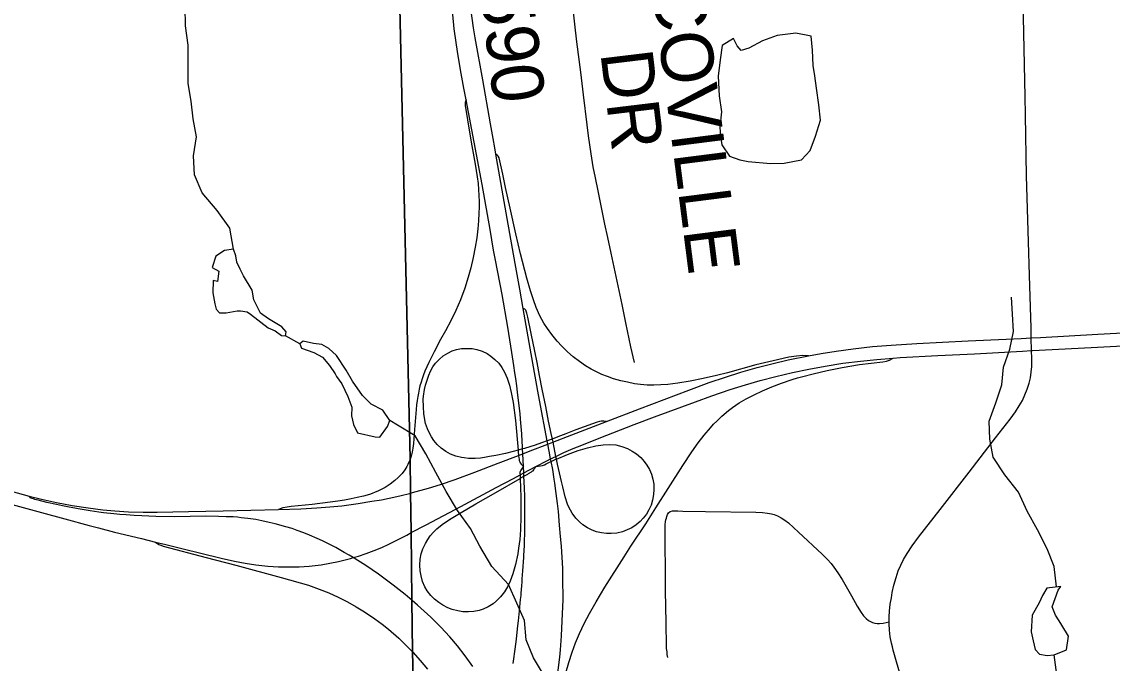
# Model space of a CAD drawing. Extents: x -6.4 to 34, y -4.2 to 22.
# Drawn here: x 6.594 to 7.783, y 17.467 to 18.167 of the extents above; entities that cross this region are included whole.
import ezdxf

# ---------------------------------------------------------------- set-up
doc = ezdxf.new("R2010")
doc.units = 0
for name, color, linetype in [('GM_X_Corporation', 7, 'Continuous'), ('GM_X_County_Road', 7, 'Continuous'), ('GM_X_County_Road_Text', 7, 'Continuous'), ('GM_X_Interchange_Ramps', 7, 'Continuous'), ('GM_X_Minor_Lake', 7, 'Continuous'), ('GM_X_Minor_River', 7, 'Continuous'), ('GM_X_State_Route', 7, 'Continuous'), ('GM_X_Township_Road', 7, 'Continuous')]:
    doc.layers.add(name, color=color, linetype=linetype)

msp = doc.modelspace()

# ---------------------------------------------------------------- linework, layer by layer
at = {"layer": 'GM_X_Corporation'}
for points in [[(7.0556, 16.0421), (7.0203, 17.4801), (7.0196, 17.5362), (7.0186, 17.6104), (7.0181, 17.6534), (7.0176, 17.6906), (7.0048, 18.2458), (6.9894, 18.9467)], [(6.9894, 18.9467), (7.0048, 18.2458), (7.0176, 17.6906), (7.0181, 17.6534), (7.0186, 17.6104), (7.0196, 17.5362), (7.0203, 17.4801), (7.0556, 16.0421)]]:
    msp.add_lwpolyline(points, dxfattribs=at)
at = {"layer": 'GM_X_County_Road'}
for points in [[(7.262, 17.7953), (7.2583, 17.8123), (7.2528, 17.8387), (7.2487, 17.8585), (7.2368, 17.9145), (7.2331, 17.9317), (7.23, 17.9461), (7.2262, 17.9644), (7.2225, 17.9823), (7.2195, 17.9966), (7.2171, 18.0088), (7.2149, 18.0229), (7.2122, 18.0423), (7.2106, 18.0543), (7.2067, 18.087), (7.2035, 18.1117), (7.1994, 18.145), (7.1972, 18.1641), (7.1948, 18.1833), (7.1924, 18.203), (7.1905, 18.2184), (7.1872, 18.2456), (7.1849, 18.2654), (7.1816, 18.2924)], [(7.5396, 17.5114), (7.5396, 17.5124), (7.5396, 17.518), (7.54, 17.5243), (7.5409, 17.5317), (7.5421, 17.5389), (7.543, 17.5446), (7.5448, 17.5526), (7.5472, 17.561), (7.5496, 17.5681), (7.5523, 17.5745), (7.5554, 17.5806), (7.5592, 17.5871), (7.5648, 17.5954), (7.5718, 17.605), (7.5951, 17.635), (7.6267, 17.6757), (7.6556, 17.7131), (7.6716, 17.7337), (7.6774, 17.7417), (7.6815, 17.7479), (7.6848, 17.7538), (7.6877, 17.7599), (7.6902, 17.7662), (7.6922, 17.7727), (7.6936, 17.7787), (7.6946, 17.7848), (7.695, 17.7909), (7.6951, 17.7995), (7.6949, 17.8083), (7.6945, 17.8222), (7.6943, 17.8331), (7.6931, 17.8784), (7.691, 17.9387), (7.6895, 17.999), (7.6883, 18.0648), (7.6878, 18.0853), (7.6858, 18.1891)], [(7.2993, 17.6314), (7.301, 17.6328), (7.3034, 17.6335), (7.3062, 17.6336), (7.3092, 17.6335), (7.3147, 17.6334), (7.3395, 17.6329), (7.3942, 17.6321), (7.4016, 17.6318), (7.4071, 17.6312), (7.4113, 17.6304), (7.4142, 17.6296), (7.4181, 17.6281), (7.4219, 17.6261), (7.426, 17.6235), (7.4299, 17.6205), (7.4409, 17.6105), (7.4668, 17.5863), (7.4724, 17.5806), (7.4765, 17.576), (7.4795, 17.5721), (7.4838, 17.566), (7.4883, 17.5587), (7.4985, 17.5409), (7.5049, 17.5295), (7.5092, 17.5226), (7.5118, 17.519), (7.5145, 17.5161), (7.517, 17.5141), (7.5192, 17.5128), (7.5216, 17.5117), (7.5241, 17.511), (7.5267, 17.5107), (7.5293, 17.5107), (7.533, 17.5112), (7.5396, 17.5124)], [(7.5521, 17.4539), (7.5477, 17.4689), (7.5441, 17.4815), (7.5432, 17.4852), (7.5422, 17.4894), (7.5409, 17.4961), (7.54, 17.5036), (7.5395, 17.5105), (7.5396, 17.5114)]]:
    msp.add_lwpolyline(points, dxfattribs=at)
at = {"layer": 'GM_X_Interchange_Ramps'}
for points in [[(7.0787, 18.0816), (7.0779, 18.08), (7.0777, 18.0786), (7.0775, 18.0772), (7.0776, 18.0756), (7.0803, 18.0597), (7.0842, 18.0356), (7.0885, 18.0117), (7.0907, 17.9976), (7.0917, 17.9904), (7.0922, 17.984), (7.0926, 17.9775), (7.0927, 17.971), (7.0927, 17.9647), (7.0925, 17.958), (7.0921, 17.9498), (7.0914, 17.941), (7.0903, 17.9313), (7.0887, 17.9209), (7.0865, 17.9099), (7.0838, 17.8984), (7.0809, 17.8883), (7.0771, 17.8764), (7.0724, 17.8636), (7.0676, 17.8521), (7.0625, 17.8415), (7.0563, 17.83), (7.0508, 17.8202), (7.0438, 17.8071), (7.0381, 17.7954), (7.0338, 17.7857), (7.0322, 17.7818), (7.0307, 17.7776), (7.0295, 17.7738), (7.0284, 17.7698), (7.0274, 17.7661), (7.0266, 17.762), (7.0259, 17.7581), (7.0253, 17.754), (7.0247, 17.7493), (7.0242, 17.7441), (7.0224, 17.7224), (7.0213, 17.7069), (7.0207, 17.702), (7.0199, 17.6977), (7.0193, 17.6948), (7.0185, 17.692), (7.0178, 17.69)], [(7.4516, 17.8026), (7.4456, 17.8029), (7.4388, 17.8023), (7.4303, 17.801), (7.4131, 17.7973), (7.3945, 17.7928), (7.3635, 17.784), (7.3515, 17.781), (7.3369, 17.7777), (7.3229, 17.775), (7.3094, 17.7728), (7.2986, 17.7714), (7.2907, 17.7708), (7.2831, 17.7705), (7.2759, 17.7707), (7.2688, 17.7713), (7.262, 17.7722), (7.2545, 17.7737), (7.2471, 17.7754), (7.2394, 17.7776), (7.2329, 17.7799), (7.2266, 17.7824), (7.2207, 17.7851), (7.2151, 17.7882), (7.2088, 17.7918), (7.2021, 17.7963), (7.1953, 17.8015), (7.1891, 17.8069), (7.1829, 17.813), (7.1779, 17.8185), (7.172, 17.8258), (7.1672, 17.8323), (7.1635, 17.8381), (7.1591, 17.8463), (7.1551, 17.8554), (7.1521, 17.8635), (7.1488, 17.8736), (7.1448, 17.8874), (7.1379, 17.9138), (7.1327, 17.9356), (7.1265, 17.9635), (7.1217, 17.9861), (7.1187, 18.0007), (7.1146, 18.0183), (7.1137, 18.0201), (7.1126, 18.0215), (7.111, 18.0226)], [(7.1771, 17.6901), (7.1766, 17.6925), (7.1765, 17.6929), (7.1734, 17.7084), (7.1727, 17.7119), (7.1714, 17.7179), (7.1686, 17.7313), (7.167, 17.7392), (7.1654, 17.7474), (7.1617, 17.7661), (7.1588, 17.7813), (7.156, 17.7953), (7.1536, 17.8075), (7.1495, 17.8271), (7.146, 17.8449), (7.1457, 17.8462), (7.1452, 17.8478), (7.1449, 17.8492), (7.1445, 17.8503), (7.1442, 17.8512), (7.1437, 17.8522), (7.1432, 17.8529), (7.1426, 17.8535), (7.142, 17.8539), (7.1408, 17.8542)], [(7.2315, 17.7308), (7.2288, 17.7312), (7.2271, 17.7315), (7.2259, 17.7314), (7.2241, 17.7311), (7.2216, 17.7303), (7.2164, 17.7285), (7.1983, 17.7218), (7.1874, 17.7175), (7.1845, 17.7163), (7.1785, 17.7141), (7.1725, 17.7119), (7.1669, 17.7099), (7.1609, 17.7077), (7.1538, 17.7052), (7.1423, 17.7017), (7.1402, 17.7011), (7.1352, 17.6998), (7.13, 17.6984), (7.1214, 17.6962), (7.111, 17.694), (7.104, 17.6927), (7.0987, 17.6917), (7.0942, 17.6911), (7.0887, 17.6907), (7.0841, 17.6906), (7.0812, 17.6908), (7.0764, 17.6913), (7.0736, 17.6917), (7.0676, 17.6933), (7.0618, 17.6955), (7.0564, 17.6984), (7.0513, 17.702), (7.0472, 17.7058), (7.0436, 17.7101), (7.0408, 17.7142), (7.038, 17.7197), (7.0366, 17.7229), (7.0345, 17.7288), (7.0336, 17.7327), (7.0326, 17.7397), (7.0321, 17.7468), (7.0319, 17.7554), (7.0322, 17.7586), (7.0334, 17.766), (7.0345, 17.7705), (7.0362, 17.7759), (7.0381, 17.7814), (7.0399, 17.7859), (7.0423, 17.7904), (7.0454, 17.7944), (7.0496, 17.799), (7.0536, 17.8024), (7.0587, 17.8056), (7.0634, 17.8079), (7.0682, 17.8093), (7.0737, 17.8104), (7.0792, 17.8107), (7.0852, 17.8105), (7.0904, 17.8095), (7.0961, 17.8077), (7.1015, 17.8051), (7.1056, 17.8022), (7.1101, 17.7987), (7.1144, 17.7944), (7.1177, 17.7897), (7.1204, 17.7848), (7.1233, 17.7781), (7.1259, 17.7705), (7.1279, 17.7626), (7.1299, 17.7516), (7.1325, 17.7319), (7.1352, 17.6998)], [(7.1874, 17.4569), (7.1906, 17.4684), (7.1943, 17.4794), (7.198, 17.4897), (7.2024, 17.5), (7.2074, 17.5109), (7.213, 17.5218), (7.2203, 17.5345), (7.23, 17.5504), (7.2508, 17.5836), (7.2582, 17.5951), (7.2744, 17.6194), (7.2855, 17.6367), (7.2987, 17.6578), (7.3147, 17.6829), (7.3246, 17.698), (7.3314, 17.7076), (7.3379, 17.716), (7.3448, 17.724), (7.3484, 17.7279), (7.3517, 17.7312), (7.3575, 17.7368), (7.3646, 17.7429), (7.369, 17.7463), (7.3762, 17.7512), (7.3837, 17.7556), (7.3926, 17.7601), (7.4016, 17.7643), (7.4119, 17.7686), (7.4224, 17.7726), (7.4341, 17.7767), (7.4399, 17.7785), (7.4456, 17.7802), (7.4568, 17.7831), (7.4721, 17.7866), (7.4883, 17.7898), (7.5075, 17.793), (7.5328, 17.7961), (7.5368, 17.7968), (7.5399, 17.7977), (7.5441, 17.8)], [(7.1547, 17.6819), (7.1573, 17.6822), (7.1597, 17.6825), (7.1618, 17.6831), (7.1639, 17.6838), (7.1659, 17.6848), (7.1695, 17.6866), (7.1715, 17.6875), (7.1765, 17.6898), (7.1772, 17.69), (7.1891, 17.6951), (7.2008, 17.6993), (7.211, 17.7023), (7.22, 17.7044), (7.228, 17.7055), (7.2349, 17.7059), (7.2417, 17.7054), (7.2483, 17.7038), (7.2547, 17.7014), (7.2596, 17.6987), (7.2643, 17.6956), (7.269, 17.6916), (7.2728, 17.6874), (7.2757, 17.6834), (7.2784, 17.6785), (7.2806, 17.6734), (7.2821, 17.668), (7.2831, 17.6625), (7.2833, 17.6569), (7.283, 17.6513), (7.2818, 17.6452), (7.2802, 17.6398), (7.2779, 17.6347), (7.2751, 17.6299), (7.2717, 17.6255), (7.2683, 17.6219), (7.264, 17.6183), (7.2593, 17.6152), (7.2543, 17.6127), (7.249, 17.6108), (7.243, 17.6094), (7.2368, 17.6088), (7.2318, 17.6089), (7.2262, 17.6096), (7.2208, 17.6108), (7.2161, 17.6125), (7.211, 17.6149), (7.2059, 17.6184), (7.2021, 17.6215), (7.1982, 17.6256), (7.1941, 17.6311), (7.1905, 17.6376), (7.1891, 17.641), (7.1866, 17.6487), (7.1839, 17.6596), (7.1825, 17.6656), (7.1784, 17.6844), (7.1772, 17.6899)], [(7.1352, 17.6998), (7.1355, 17.6974), (7.1355, 17.6968), (7.1355, 17.6967), (7.1357, 17.6951), (7.1358, 17.694), (7.1358, 17.6937), (7.1361, 17.6913), (7.1363, 17.6898), (7.1366, 17.6883), (7.1371, 17.6869), (7.1377, 17.6858), (7.1385, 17.6846), (7.1396, 17.6833), (7.1411, 17.6819)], [(7.0178, 17.69), (7.0174, 17.689), (7.0163, 17.6865), (7.0153, 17.6841), (7.0141, 17.682), (7.0119, 17.6783), (7.0089, 17.6743), (7.0069, 17.672), (7.0047, 17.6698), (7.001, 17.6665), (6.996, 17.6627), (6.9903, 17.659), (6.9853, 17.6564), (6.9826, 17.6551), (6.9797, 17.6538), (6.9763, 17.6526), (6.9732, 17.6515), (6.9669, 17.6497), (6.9601, 17.6481), (6.9533, 17.6466), (6.946, 17.6453), (6.9388, 17.6441), (6.9306, 17.6429), (6.9108, 17.6405), (6.8881, 17.6382), (6.8836, 17.6376), (6.8791, 17.6368), (6.8741, 17.6351)], [(7.1411, 17.6819), (7.1398, 17.6802), (7.139, 17.6791), (7.1383, 17.6781), (7.1378, 17.6771), (7.1375, 17.6763), (7.1373, 17.6754), (7.1373, 17.6746), (7.1374, 17.6735), (7.1374, 17.6727), (7.1375, 17.6713), (7.1376, 17.6689), (7.1382, 17.6486), (7.1384, 17.6316), (7.1383, 17.6226), (7.138, 17.6175), (7.1378, 17.6132), (7.1374, 17.6073), (7.1371, 17.6024), (7.1359, 17.5929), (7.135, 17.5867), (7.1326, 17.5751), (7.1297, 17.5649), (7.1267, 17.5568), (7.1237, 17.5506), (7.1205, 17.5453), (7.1163, 17.5399), (7.1119, 17.5354), (7.108, 17.5323), (7.1028, 17.529), (7.0972, 17.5264), (7.093, 17.5251), (7.0869, 17.5238), (7.0813, 17.5234), (7.0751, 17.5236), (7.0696, 17.5244), (7.0636, 17.526), (7.0589, 17.5278), (7.0534, 17.5307), (7.0488, 17.5338), (7.0441, 17.5373), (7.0401, 17.5414), (7.0363, 17.5465), (7.0337, 17.5509), (7.0313, 17.5565), (7.0298, 17.5626), (7.0286, 17.5681), (7.0283, 17.5745), (7.0286, 17.581), (7.0297, 17.5867), (7.0316, 17.5922), (7.0343, 17.5979), (7.037, 17.6024), (7.0395, 17.6062), (7.043, 17.6104), (7.0467, 17.6139), (7.0525, 17.6186), (7.0605, 17.6242), (7.0733, 17.6317), (7.0893, 17.6412), (7.111, 17.6535), (7.1375, 17.6689)], [(7.1376, 17.6689), (7.1383, 17.6694), (7.1383, 17.6694), (7.1383, 17.6694), (7.1416, 17.6713), (7.1423, 17.6717), (7.1458, 17.6737), (7.1468, 17.6743), (7.1499, 17.6762), (7.1507, 17.6767), (7.1514, 17.6772), (7.1516, 17.6773), (7.1523, 17.6782), (7.1533, 17.6796), (7.1545, 17.6816)], [(7.0198, 17.5357), (7.0121, 17.5423), (6.999, 17.5527), (6.983, 17.5646), (6.9692, 17.5741), (6.9607, 17.5794), (6.9555, 17.5826), (6.9512, 17.5852), (6.9458, 17.5883), (6.9366, 17.5935), (6.9222, 17.6009), (6.9163, 17.6036), (6.9081, 17.6072), (6.9018, 17.6097), (6.8947, 17.6123), (6.889, 17.6142), (6.8822, 17.6162), (6.8704, 17.6195), (6.8641, 17.6209), (6.856, 17.6228), (6.8495, 17.624), (6.8407, 17.6253), (6.8335, 17.6261), (6.8295, 17.6265), (6.8247, 17.6269), (6.817, 17.6271), (6.8087, 17.6274), (6.7951, 17.6276), (6.7609, 17.6272), (6.7404, 17.6274), (6.7254, 17.628), (6.7169, 17.6285), (6.7082, 17.6291), (6.7013, 17.6297), (6.6947, 17.6303), (6.6835, 17.6315), (6.6783, 17.6322), (6.669, 17.6336), (6.6558, 17.6358), (6.6524, 17.6364), (6.6461, 17.6377), (6.6387, 17.6391), (6.6324, 17.6405), (6.6218, 17.6428), (6.6122, 17.6452), (6.6088, 17.6461), (6.6072, 17.6466), (6.6058, 17.6469), (6.6046, 17.6473), (6.6037, 17.6478), (6.6032, 17.6483), (6.6029, 17.6489), (6.6026, 17.6495)], [(6.7401, 17.5995), (6.7439, 17.5969), (6.746, 17.596), (6.7485, 17.5951), (6.7953, 17.5826), (6.8278, 17.5742), (6.8772, 17.5608), (6.9068, 17.5524), (6.9186, 17.5483), (6.9289, 17.5442), (6.9392, 17.5396), (6.9493, 17.5345), (6.959, 17.5291), (6.968, 17.5236), (6.9793, 17.516), (6.9873, 17.5101), (6.9942, 17.5046), (7.0054, 17.4948), (7.0131, 17.4872), (7.0205, 17.4796)], [(7.0859, 17.4638), (7.0777, 17.4755), (7.0694, 17.4864), (7.0609, 17.4963), (7.0512, 17.5068), (7.0401, 17.5176), (7.0258, 17.5306), (7.0198, 17.5357)], [(7.0205, 17.4796), (7.0287, 17.4703), (7.0365, 17.461)]]:
    msp.add_lwpolyline(points, dxfattribs=at)
at = {"layer": 'GM_X_Minor_Lake'}
for p, q in [((7.3545, 18.0861), (7.357, 18.0686)), ((6.8437, 17.848), (6.8629, 17.8331)), ((6.9361, 17.783), (6.9375, 17.78)), ((7.6954, 17.5198), (7.6945, 17.5015))]:
    msp.add_line(p, q, dxfattribs=at)
for points in [[(7.357, 18.0686), (7.355, 18.0519), (7.3557, 18.0416), (7.3572, 18.0325), (7.3658, 18.0203), (7.3771, 18.0161), (7.3862, 18.0145), (7.4104, 18.0121), (7.4252, 18.0128), (7.4441, 18.0162), (7.4537, 18.0264), (7.4594, 18.0419), (7.4649, 18.0594), (7.4631, 18.0761), (7.4605, 18.0943), (7.4587, 18.108), (7.4569, 18.119), (7.4562, 18.1358), (7.4545, 18.151), (7.4378, 18.1544), (7.4177, 18.1519), (7.4018, 18.1459), (7.3866, 18.138), (7.3783, 18.1353), (7.3741, 18.1407), (7.37, 18.1487), (7.3578, 18.1408), (7.3555, 18.1252), (7.3535, 18.1074), (7.3545, 18.0861)], [(6.8629, 17.8331), (6.8705, 17.8297), (6.8773, 17.8247), (6.8818, 17.8243), (6.8826, 17.8288), (6.8777, 17.8342), (6.8634, 17.843), (6.8547, 17.8491), (6.8472, 17.8636), (6.8454, 17.8742), (6.836, 17.8898), (6.8323, 17.8971), (6.8289, 17.9047), (6.8278, 17.9115), (6.8252, 17.9188), (6.8154, 17.9173), (6.8059, 17.9112), (6.802, 17.8987), (6.8092, 17.8949), (6.8076, 17.8835), (6.803, 17.8847), (6.8026, 17.8714), (6.8048, 17.8592), (6.8063, 17.8535), (6.81, 17.8493), (6.8172, 17.8493), (6.829, 17.8515), (6.8327, 17.8515), (6.8399, 17.8507), (6.8437, 17.848)], [(6.9375, 17.78), (6.9432, 17.772), (6.9499, 17.7583), (6.954, 17.7465), (6.9536, 17.737), (6.9558, 17.7278), (6.9603, 17.7187), (6.9795, 17.7141), (6.9845, 17.714), (6.9929, 17.7254), (6.9955, 17.7322), (6.988, 17.7433), (6.9752, 17.7498), (6.9658, 17.7593), (6.9549, 17.7749), (6.9478, 17.7868), (6.9373, 17.8028), (6.929, 17.8104), (6.9215, 17.815), (6.9124, 17.8162), (6.9011, 17.8185), (6.8973, 17.8155), (6.8991, 17.8109), (6.9127, 17.8063), (6.9222, 17.8013), (6.9297, 17.7922), (6.9361, 17.783)], [(7.6945, 17.5015), (7.6967, 17.492), (7.6989, 17.4825), (7.7035, 17.4772), (7.7118, 17.476), (7.7194, 17.4767), (7.733, 17.482), (7.735, 17.4968), (7.7279, 17.509), (7.7249, 17.5136), (7.7208, 17.52), (7.7174, 17.5288), (7.724, 17.547), (7.7266, 17.5511), (7.7115, 17.5493), (7.7069, 17.5414), (7.7031, 17.5334), (7.6954, 17.5198)]]:
    msp.add_lwpolyline(points, dxfattribs=at)
at = {"layer": 'GM_X_Minor_River'}
for points in [[(6.8252, 17.9188), (6.8212, 17.9419), (6.8073, 17.961), (6.7912, 17.9804), (6.7826, 17.9999), (6.7816, 18.0208), (6.7847, 18.0413), (6.7811, 18.061), (6.7789, 18.0804), (6.7756, 18.0994), (6.7759, 18.1412), (6.773, 18.1625), (6.7724, 18.1826)], [(7.7221, 17.5506), (7.7196, 17.5728), (7.7118, 17.5922), (7.7013, 17.6128), (7.6901, 17.6333), (7.6807, 17.6539), (7.6657, 17.673), (7.653, 17.692), (7.6493, 17.7118), (7.6487, 17.7315), (7.656, 17.7512), (7.6625, 17.771), (7.6642, 17.7903), (7.6711, 17.8097), (7.675, 17.829), (7.674, 17.848), (7.673, 17.8666)], [(6.8973, 17.8155), (6.8818, 17.8243)], [(7.1642, 17.4534), (7.1522, 17.4732), (7.144, 17.493), (7.1422, 17.5139), (7.134, 17.5329), (7.125, 17.5531), (7.1066, 17.5729), (7.0935, 17.595), (7.0834, 17.6144), (7.0691, 17.6339), (7.0568, 17.6548), (7.0455, 17.6754), (7.0347, 17.6959), (7.0231, 17.7154), (7.0038, 17.7269), (6.9955, 17.7322)], [(7.7274, 17.4338), (7.7215, 17.4604), (7.7194, 17.4767)]]:
    msp.add_lwpolyline(points, dxfattribs=at)
at = {"layer": 'GM_X_State_Route'}
msp.add_line((7.6848, 17.8077), (7.6949, 17.8083), dxfattribs=at)
for points in [[(7.1081, 18.0394), (7.1054, 18.0556), (7.0967, 18.1035), (7.0885, 18.1492), (7.0867, 18.16), (7.0834, 18.1839), (7.0814, 18.2015), (7.0788, 18.2272), (7.0775, 18.2435), (7.0764, 18.2632)], [(7.1298, 17.4673), (7.1305, 17.4722), (7.1316, 17.4802), (7.132, 17.4827), (7.1334, 17.4938), (7.1348, 17.5049), (7.1355, 17.5111), (7.1358, 17.5135), (7.1369, 17.5246), (7.1381, 17.537), (7.1385, 17.5413), (7.1387, 17.5438), (7.1393, 17.5519), (7.1397, 17.5562), (7.1399, 17.5593), (7.1405, 17.568), (7.1414, 17.5828), (7.1417, 17.5865), (7.1418, 17.589), (7.1422, 17.5971), (7.1426, 17.6126), (7.1428, 17.6169), (7.1428, 17.6188), (7.1428, 17.6294), (7.1427, 17.643), (7.1426, 17.6467), (7.1425, 17.6492), (7.1422, 17.6585), (7.1416, 17.6713), (7.1414, 17.6749), (7.1411, 17.6819), (7.1405, 17.6958), (7.1402, 17.7011), (7.1401, 17.7038), (7.1397, 17.7093), (7.1392, 17.7174), (7.1379, 17.7335), (7.1374, 17.7397), (7.1362, 17.7508), (7.1348, 17.7631), (7.1339, 17.7699), (7.1328, 17.7779), (7.1319, 17.784), (7.1307, 17.792), (7.1284, 17.8061), (7.124, 17.834), (7.1179, 17.8693), (7.1105, 17.9069), (7.1085, 17.9179), (7.1048, 17.9402), (7.096, 17.9893), (7.0787, 18.0816), (7.0763, 18.0943), (7.0734, 18.1104), (7.0697, 18.1319), (7.0658, 18.159), (7.0619, 18.1982)], [(7.1568, 17.7639), (7.1484, 17.811), (7.1408, 17.8542), (7.1371, 17.8751), (7.132, 17.9034), (7.1235, 17.9524), (7.111, 18.0226), (7.1099, 18.0292), (7.1081, 18.0394)], [(7.6834, 17.8216), (7.6945, 17.8222), (7.7045, 17.8227), (7.7672, 17.8263), (7.923, 17.8346), (8.0056, 17.839), (8.0565, 17.8417), (8.1049, 17.8441), (8.2738, 17.8532), (8.3166, 17.8554), (8.406, 17.8601), (8.4675, 17.8633), (8.5289, 17.8665), (8.5898, 17.8697), (8.6835, 17.8747), (8.7437, 17.8778), (8.8177, 17.8818), (8.8765, 17.885), (8.9, 17.886)], [(7.4516, 17.8026), (7.4655, 17.8052), (7.482, 17.8078), (7.5005, 17.8103), (7.5215, 17.8126), (7.5419, 17.8143), (7.5698, 17.816), (7.6257, 17.8189), (7.6673, 17.8208), (7.6834, 17.8216)], [(7.6949, 17.8083), (7.6959, 17.8084), (7.7598, 17.8116), (7.8355, 17.8157)], [(7.0183, 17.6529), (7.0203, 17.6534), (7.0377, 17.6583), (7.0507, 17.6623), (7.0666, 17.6678), (7.0882, 17.6758), (7.1137, 17.6855), (7.1358, 17.694), (7.1405, 17.6958), (7.1484, 17.6989), (7.1676, 17.7062), (7.1732, 17.7084), (7.1938, 17.7164), (7.2315, 17.7308), (7.2675, 17.7447), (7.3215, 17.7652), (7.3437, 17.7734), (7.3613, 17.7794), (7.3779, 17.7846), (7.3958, 17.7898), (7.4132, 17.7943), (7.4295, 17.7981), (7.4516, 17.8026)], [(7.2, 17.7035), (7.2083, 17.7068), (7.2236, 17.7127), (7.2618, 17.7277), (7.2839, 17.736), (7.3288, 17.7525), (7.3463, 17.759), (7.3664, 17.7658), (7.383, 17.771), (7.3991, 17.7756), (7.4163, 17.7801), (7.4342, 17.7843), (7.4522, 17.7881), (7.4698, 17.7914), (7.4892, 17.7944), (7.5083, 17.7968), (7.5264, 17.7986), (7.5441, 17.8)], [(7.5441, 17.8), (7.5518, 17.8006), (7.5928, 17.8029), (7.6325, 17.8049), (7.6848, 17.8077)], [(6.2808, 17.7531), (6.2846, 17.7526), (6.2983, 17.7501), (6.3132, 17.7468), (6.3276, 17.7433), (6.3413, 17.7394), (6.3539, 17.7355), (6.3664, 17.731), (6.3796, 17.7256), (6.398, 17.7179), (6.4163, 17.7099), (6.4479, 17.6955), (6.477, 17.6823), (6.4951, 17.6742), (6.5167, 17.6646), (6.5338, 17.6574), (6.5501, 17.6513), (6.5659, 17.6459), (6.5838, 17.6405), (6.6161, 17.6316), (6.6413, 17.6247), (6.6677, 17.6176), (6.6782, 17.6149)], [(7.1691, 17.6987), (7.1676, 17.7062), (7.1669, 17.7099), (7.1585, 17.7541), (7.1568, 17.7639)], [(7.0188, 17.6098), (7.035, 17.6185), (7.0728, 17.6383), (7.1113, 17.6589), (7.1302, 17.6689), (7.1374, 17.6727), (7.1414, 17.6749), (7.1547, 17.6819), (7.1672, 17.6885), (7.1707, 17.6902), (7.1763, 17.6929), (7.1816, 17.6954), (7.1853, 17.6971)], [(7.1746, 17.668), (7.173, 17.6786), (7.1713, 17.6875), (7.1707, 17.6902), (7.1691, 17.6987)], [(7.1853, 17.6971), (7.1954, 17.7016), (7.2, 17.7035)], [(7.1781, 17.6415), (7.1768, 17.6524), (7.1753, 17.6638), (7.1746, 17.668)], [(6.5829, 17.6551), (6.6026, 17.6495), (6.6159, 17.6462), (6.6324, 17.6427), (6.6495, 17.6395), (6.6667, 17.6368), (6.6828, 17.6347), (6.6958, 17.6335), (6.7107, 17.6326), (6.7269, 17.6321), (6.7419, 17.6321), (6.7761, 17.6327), (6.814, 17.6336), (6.8741, 17.6351), (6.8985, 17.6359), (6.9159, 17.6367), (6.9302, 17.6378), (6.9432, 17.6392), (6.9611, 17.6416), (6.9758, 17.644), (6.9863, 17.6457), (6.9948, 17.6474), (7.0064, 17.6499), (7.0183, 17.6529)], [(7.1782, 17.4541), (7.1807, 17.4741), (7.1816, 17.4822), (7.1826, 17.4974), (7.1833, 17.5138), (7.1843, 17.5365), (7.1842, 17.5605), (7.1839, 17.5707), (7.1825, 17.5952), (7.1816, 17.6056), (7.1806, 17.6181), (7.1792, 17.6327), (7.1781, 17.6415)], [(6.6782, 17.6149), (6.6954, 17.6105), (6.725, 17.6033), (6.7401, 17.5995), (6.7515, 17.5967), (6.769, 17.5924), (6.8119, 17.5819), (6.8264, 17.5787), (6.838, 17.5764), (6.8496, 17.5746), (6.8625, 17.5732), (6.8743, 17.5725), (6.8854, 17.5724), (6.8966, 17.5727), (6.9077, 17.5734), (6.9207, 17.5748), (6.9302, 17.5764), (6.9395, 17.5784), (6.9527, 17.5817), (6.9555, 17.5826), (6.9614, 17.5843), (6.9699, 17.587), (6.9786, 17.5903), (6.9867, 17.5937), (6.9945, 17.5974), (7.0139, 17.6072), (7.0188, 17.6098)]]:
    msp.add_lwpolyline(points, dxfattribs=at)
at = {"layer": 'GM_X_Township_Road'}
msp.add_lwpolyline([(7.2983, 17.4737), (7.2979, 17.477), (7.2976, 17.4799), (7.2973, 17.4818), (7.2971, 17.4835), (7.2969, 17.486), (7.2965, 17.5114), (7.296, 17.5469), (7.2958, 17.5679), (7.2957, 17.5984), (7.2955, 17.6126), (7.2956, 17.6182), (7.296, 17.6219), (7.2964, 17.6239), (7.2969, 17.6255), (7.2974, 17.6275), (7.2982, 17.6295), (7.2993, 17.6314)], dxfattribs=at)

# ---------------------------------------------------------------- texts
at = {"layer": 'GM_X_County_Road_Text'}
for s, rotation, p in [('C-590', 276.9199, (7.0841, 18.2812)), ('SCOVILLE', 277.2662, (7.2745, 18.2583)), ('DR', 276.8818, (7.2249, 18.133))]:
    msp.add_text(s, height=0.05682, rotation=rotation, dxfattribs=at).set_placement(p)

doc.saveas('drawing.dxf')
